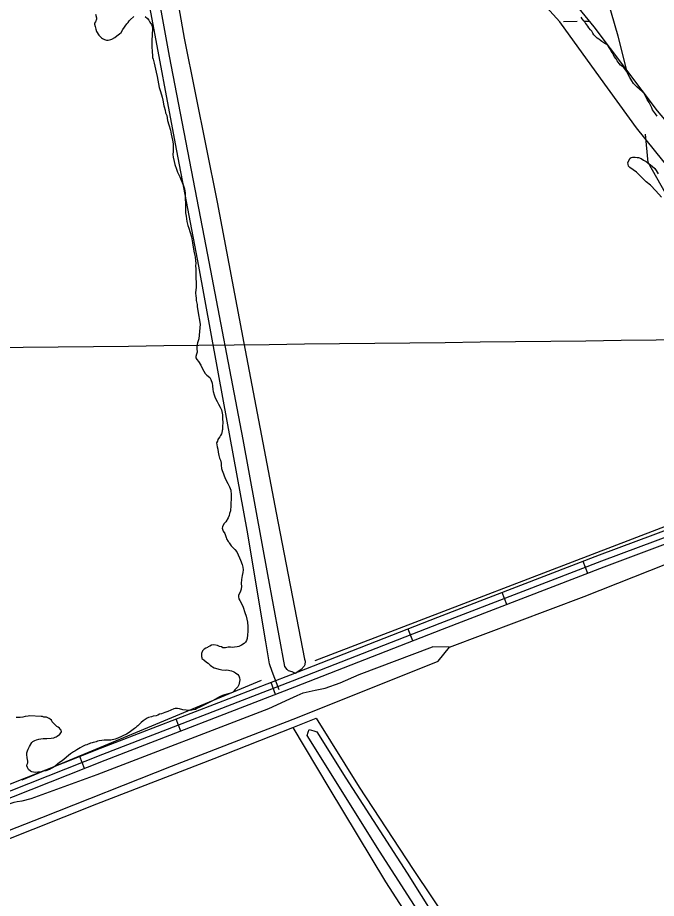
# Model space of a CAD drawing. Extents: x 3694830 to 3732949, y 415201 to 440970.
# Drawn here: x 3706993 to 3708495, y 425474 to 427545 of the extents above; entities that cross this region are included whole.
import ezdxf

# ---------------------------------------------------------------- set-up
doc = ezdxf.new("R2010")
doc.units = 0
for name, color, linetype in [('V-DTCH-CNTR', 7, 'Continuous'), ('V-GRID-MAJR', 7, 'Continuous'), ('V-ROAD-CNTR', 7, 'Continuous'), ('V-SITE-VEGE', 7, 'Continuous'), ('V-TOPO-SHOR', 7, 'Continuous'), ('V-WETL-SWMP', 7, 'Continuous')]:
    doc.layers.add(name, color=color, linetype=linetype)

msp = doc.modelspace()

# ---------------------------------------------------------------- linework, layer by layer
at = {"layer": 'V-DTCH-CNTR'}
for points in [[(3707608.1780000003, 425964.248), (3707591.827, 426007.494), (3707585.646, 426025.256), (3707576.504, 426077.20900000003), (3707532.591, 426339.308), (3707477.0160000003, 426643.395), (3707419.301, 426960.469), (3707364.6380000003, 427248.647), (3707307.3170000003, 427553.94), (3707241.588, 427884.686), (3707177.703, 428220.112), (3707150.538, 428356.545), (3707142.848, 428389.637), (3707136.776, 428413.873), (3707130.548, 428428.694), (3707123.111, 428441.76900000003), (3707103.631, 428473.881), (3707093.36, 428493.477), (3707091.173, 428503.52), (3707087.916, 428520.058), (3707086.573, 428545.39400000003)], [(3706528.165, 425434.226), (3706713.059, 425508.265), (3706953.095, 425606.112), (3707179.458, 425695.946), (3707454.9590000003, 425802.62200000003), (3707639.844, 425875.82300000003), (3707671.838, 425888.49), (3707695.1010000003, 425897.749)], [(3707695.1010000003, 425897.749), (3707796.004, 425735.368), (3707922.884, 425541.942), (3708010.762, 425410.387)], [(3707639.844, 425875.82300000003), (3707724.603, 425733.723), (3707858.083, 425512.521), (3707972.288, 425335.788), (3708064.913, 425206.50800000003)]]:
    msp.add_lwpolyline(points, dxfattribs=at)
at = {"layer": 'V-GRID-MAJR'}
msp.add_spline([(3698983.973, 426676.689), (3704276.781, 426737.893), (3709569.5810000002, 426799.866), (3714862.3710000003, 426862.61), (3720155.153, 426926.124), (3725447.9250000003, 426990.407), (3730740.688, 427055.46), (3730740.6890000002, 427055.46)], degree=3, dxfattribs=at)
at = {"layer": 'V-ROAD-CNTR'}
for p, q in [((3708333.3712943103, 426237.94549828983), (3708322.5993158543, 426265.944442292)), ((3708143.3146744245, 426164.824644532), (3708132.5426959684, 426192.8235885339)), ((3707921.9821170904, 426079.17081584), (3707911.0351389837, 426107.10275997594)), ((3707599.753761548, 425953.152067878), (3707588.955783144, 425981.1420118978)), ((3707376.4922080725, 425867.0232401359), (3707365.694229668, 425895.01218415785)), ((3707150.314660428, 425779.28241561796), (3707139.269682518, 425807.17535983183))]:
    msp.add_line(p, q, dxfattribs=at)
for points in [[(3711462.359036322, 427535.351903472), (3710857.928245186, 427294.06838604), (3710331.805297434, 427082.8468084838), (3709866.70322764, 426888.0141981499), (3709730.497500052, 426829.267315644), (3709698.1535647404, 426811.1863518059), (3709466.740027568, 426709.326555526), (3709202.8505553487, 426589.1187959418), (3708967.389026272, 426494.410985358), (3708710.568539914, 426395.733182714), (3708365.9962290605, 426266.56944104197), (3707985.8839892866, 426120.327733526)], [(3710774.58641187, 427244.445485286), (3710337.49728605, 427068.96883623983), (3709872.5712159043, 426874.20922576), (3709737.1444867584, 426815.798342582), (3709704.849551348, 426797.74537868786), (3709472.871015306, 426695.636582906), (3709208.7615435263, 426575.32882352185), (3708972.878015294, 426480.45101327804), (3708715.891529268, 426381.70921076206), (3708371.3222184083, 426252.5464690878), (3707991.2699785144, 426106.32776152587)], [(3709612.284755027, 426789.7784421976), (3709460.6090398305, 426723.0165281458), (3709196.93956717, 426602.90876836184), (3708961.90003725, 426508.370957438), (3708705.2455505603, 426409.75715466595), (3708360.6702397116, 426280.5924129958), (3707980.4980000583, 426134.3277055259)], [(3707980.4100002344, 426134.29370559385), (3707633.5706939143, 425998.3529774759), (3707187.0235870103, 425826.08532201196), (3706710.0635409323, 425637.2176997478), (3705811.2673385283, 425285.21840374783), (3705556.1808487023, 425184.60460497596), (3705469.569021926, 425150.18967380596)], [(3707985.8839892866, 426120.327733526), (3707639.0066830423, 425984.373005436), (3707192.484576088, 425812.1143499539), (3706715.55952994, 425623.26072766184), (3705816.754327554, 425271.2584316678), (3705561.70183766, 425170.65763286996), (3705254.7564515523, 425048.6938767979)], [(3707991.3579783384, 426106.3617614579), (3707644.4426721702, 425970.393033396), (3707197.945565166, 425798.1433778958), (3706721.055518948, 425609.3037555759), (3705822.2413165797, 425257.2984595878), (3705605.0747509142, 425171.64063090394)]]:
    msp.add_lwpolyline(points, dxfattribs=at)
at = {"layer": 'V-SITE-VEGE'}
for points in [[(3707176.021, 427553.471), (3707178.274, 427544.284), (3707178.225, 427541.39400000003), (3707176.193, 427535.168), (3707174.219, 427532.311), (3707173.699, 427529.913), (3707175.526, 427524.103), (3707176.873, 427518.299), (3707178.7, 427512.491), (3707183.859, 427504.215), (3707190.0130000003, 427497.85000000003), (3707192.387, 427495.884), (3707197.644, 427493.38300000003), (3707201.953, 427491.87), (3707205.805, 427491.806), (3707212.097, 427493.625), (3707214.522, 427494.54600000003), (3707221.8170000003, 427498.757), (3707226.6890000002, 427502.04600000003), (3707233.0300000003, 427506.756), (3707236.4560000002, 427510.07), (3707240.912, 427517.22000000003), (3707250.288, 427530.54600000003), (3707253.233, 427533.868), (3707255.218, 427537.206), (3707257.673, 427540.055), (3707265.9960000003, 427548.102)], [(3707292.96, 427547.647), (3707298.174, 427542.742), (3707301.4820000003, 427538.83400000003), (3707304.298, 427534.452), (3707307.569, 427528.617), (3707309.43, 427524.732), (3707310.296, 427518.938), (3707308.863, 427491.03), (3707308.5840000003, 427474.656), (3707309.426, 427467.419), (3707310.634, 427453.431), (3707310.593, 427451.022), (3707311.4930000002, 427447.156), (3707314.227, 427437.956), (3707316.031, 427430.7), (3707319.166, 427416.681), (3707320.9220000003, 427406.538), (3707326.261, 427380.44), (3707328.995, 427371.242), (3707332.63, 427358.17600000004), (3707334.913, 427350.914), (3707336.619, 427337.88), (3707337.541, 427335.458), (3707339.81, 427327.233), (3707341.156, 427321.429), (3707343.933, 427314.642), (3707345.663, 427303.05), (3707348.389, 427293.373), (3707352.504, 427280.299), (3707354.275, 427271.118), (3707357.411, 427257.097), (3707358.701, 427247.924), (3707358.9960000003, 427236.842), (3707358.881, 427230.102), (3707358.285, 427223.369), (3707359.143, 427217.094), (3707361.38, 427206.942), (3707362.703, 427199.694), (3707366.377, 427189.034)], [(3708496.932, 427312.99700000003), (3708492.697, 427318.848), (3708488.47, 427325.181), (3708486.111, 427328.109), (3708484.265, 427332.957), (3708482.8710000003, 427335.873), (3708477.736, 427345.58900000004), (3708473.042, 427352.89400000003), (3708470.724, 427358.231), (3708466.5300000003, 427366.491), (3708461.7970000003, 427371.386), (3708455.145, 427376.797), (3708449.447, 427381.71), (3708441.409, 427390.514), (3708437.184, 427396.846), (3708432.4960000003, 427404.631), (3708426.88, 427414.359), (3708425.035, 427419.207), (3708418.432, 427427.505), (3708413.202, 427431.445), (3708410.8200000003, 427432.93200000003), (3708407.521, 427437.32300000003), (3708402.804, 427443.18200000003), (3708399.994, 427448.044), (3708395.759, 427453.896), (3708393.8910000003, 427457.299), (3708392.97, 427459.722), (3708391.1, 427463.126), (3708388.741, 427466.05700000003), (3708387.811, 427467.998), (3708386.887, 427470.42100000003), (3708385.484, 427472.854), (3708383.592, 427474.81200000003), (3708381.2490000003, 427478.705), (3708378.881, 427481.152), (3708376.5, 427482.637), (3708373.643, 427484.614), (3708369.348, 427487.094), (3708366.4930000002, 427489.068), (3708363.1550000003, 427491.05), (3708361.738, 427492.51900000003), (3708359.36, 427494.487), (3708356.022, 427496.469), (3708347.975, 427504.792), (3708345.632, 427508.686), (3708342.816, 427513.068), (3708339.984, 427516.487), (3708336.213, 427521.367), (3708333.862, 427524.779), (3708329.154, 427531.119), (3708327.2600000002, 427533.077), (3708325.865, 427535.992), (3708324.454, 427537.941), (3708320.1920000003, 427542.347), (3708317.849, 427546.24)], [(3708506.7260000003, 427122.587), (3708493.494, 427137.742), (3708480.7120000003, 427150.962), (3708471.22, 427159.309), (3708452.261, 427177.44800000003), (3708448.475, 427181.366), (3708432.773, 427192.708), (3708429.461, 427196.136), (3708428.568, 427200.488), (3708428.144, 427203.863), (3708429.653, 427207.691), (3708433.6180000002, 427214.368), (3708435.578, 427216.26), (3708438.4820000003, 427217.175), (3708441.853, 427217.118), (3708444.735, 427216.588), (3708450.023, 427216.016), (3708452.911, 427215.969), (3708459.132, 427213.454), (3708464.369, 427209.995), (3708471.054, 427206.509), (3708485.3200000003, 427195.67600000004), (3708491.007, 427190.281), (3708494.296, 427185.409), (3708498.991, 427178.106)], [(3707366.377, 427189.034), (3707369.144, 427181.766), (3707374.7430000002, 427171.075), (3707377.975, 427162.832), (3707382.6010000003, 427151.67600000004), (3707385.3370000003, 427142.481), (3707387.092, 427132.335), (3707387.396, 427121.735), (3707388.082, 427105.348), (3707387.903, 427094.754), (3707388.237, 427086.081), (3707389.552, 427078.352), (3707390.4020000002, 427071.593), (3707391.2660000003, 427065.8), (3707393.519, 427056.61), (3707395.332, 427049.837), (3707401.7320000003, 427029.501), (3707404.386, 427015.488), (3707407.423, 426995.69), (3707409.235, 426988.918), (3707410.573, 426982.632), (3707411.382, 426973.47000000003), (3707411.767, 426967.684), (3707411.66, 426961.423), (3707412.021, 426954.194), (3707411.7770000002, 426939.74700000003), (3707412.094, 426930.109), (3707412.961, 426924.316), (3707413.313, 426916.605), (3707412.742, 426911.315), (3707411.068, 426897.857), (3707411.894, 426889.655), (3707412.793, 426885.789), (3707413.168, 426879.52), (3707414.947, 426870.822), (3707415.338, 426865.515), (3707416.62, 426855.86100000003), (3707422.353, 426824.45900000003), (3707418.8710000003, 426789.358), (3707416.307, 426780.251), (3707414.7260000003, 426772.09), (3707414.634, 426766.794), (3707414.98, 426758.60000000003), (3707413.936, 426753.80100000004), (3707411.912, 426748.056), (3707411.863, 426745.167), (3707414.679, 426740.784), (3707418.458, 426736.387), (3707423.616, 426728.11100000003), (3707426.4080000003, 426722.282), (3707431.075, 426713.53500000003), (3707434.356, 426708.184), (3707438.145, 426704.266), (3707444.787, 426698.374), (3707447.1210000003, 426693.999), (3707450.347, 426685.275), (3707451.684, 426678.994), (3707452.028, 426670.8), (3707452.909, 426665.969), (3707455.186, 426658.223), (3707457.953, 426650.955), (3707462.623, 426642.204), (3707465.414, 426636.37700000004), (3707469.627, 426629.082), (3707472.4080000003, 426622.77400000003), (3707475.103, 426611.168), (3707474.966, 426602.982), (3707475.251, 426591.419), (3707475.1380000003, 426584.679), (3707474.517, 426576.50200000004), (3707473.995, 426574.101), (3707473.426, 426568.813), (3707472.412, 426565.94), (3707469.94, 426562.131), (3707468.447, 426559.266), (3707465.486, 426554.979), (3707464.001, 426552.597), (3707462.973, 426548.761), (3707460.98, 426544.94), (3707462.262, 426535.288), (3707463.6180000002, 426529.967), (3707464.468, 426523.211), (3707466.256, 426514.992), (3707468.083, 426509.18200000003), (3707469.9280000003, 426504.33400000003), (3707471.74, 426497.559), (3707471.65, 426492.26300000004), (3707472.492, 426485.026), (3707474.329, 426479.697), (3707477.096, 426472.424), (3707478.933, 426467.09500000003), (3707482.173, 426459.336), (3707487.305, 426449.616), (3707491.501, 426441.356), (3707494.268, 426434.086), (3707495.036, 426422.515), (3707494.541, 426393.142), (3707494.002, 426389.781), (3707493.441, 426384.97500000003), (3707491.407, 426378.74700000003), (3707490.365, 426373.94800000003)], [(3707490.365, 426373.94800000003), (3707487.866, 426368.691), (3707482.419, 426359.63300000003), (3707477.9930000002, 426354.41000000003), (3707474.509, 426347.726), (3707473.971, 426344.365), (3707476.7460000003, 426337.574), (3707480.018, 426331.739), (3707483.2260000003, 426322.052), (3707484.622, 426319.142), (3707488.376, 426313.297), (3707489.798, 426311.826), (3707490.727, 426309.885), (3707494.946, 426303.071), (3707503.468, 426294.259), (3707508.666, 426288.389), (3707515.18, 426274.794), (3707517.491, 426268.976), (3707521.171, 426258.799), (3707522.5100000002, 426252.516), (3707523.366, 426246.239), (3707522.2970000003, 426239.995), (3707520.741, 426233.279), (3707519.614, 426223.666), (3707519.575, 426221.26), (3707518.529, 426216.461), (3707518.474, 426213.09), (3707519.346, 426207.778), (3707518.744, 426200.563), (3707516.223, 426193.866), (3707512.248, 426186.706), (3707512.182, 426182.854), (3707513.554, 426178.495), (3707515.887, 426174.121), (3707520.565, 426165.855), (3707523.815, 426158.577), (3707527.454, 426145.992), (3707530.196, 426137.275), (3707533.813, 426123.251), (3707534.606, 426113.119), (3707534.403, 426101.083), (3707533.7970000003, 426093.868), (3707532.691, 426085.217), (3707531.163, 426080.425), (3707529.1720000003, 426076.607), (3707525.748, 426073.294), (3707519.414, 426069.067), (3707513.5810000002, 426065.794), (3707509.2290000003, 426064.903), (3707503.4390000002, 426064.518), (3707499.102, 426064.11), (3707493.8140000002, 426064.68), (3707488.5160000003, 426064.772), (3707485.122, 426063.38300000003), (3707482.224, 426062.95300000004), (3707475.965, 426063.058), (3707472.146, 426065.048), (3707467.829, 426066.085), (3707463.0470000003, 426068.092), (3707454.41, 426070.162), (3707448.608, 426068.817), (3707445.2060000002, 426066.949), (3707441.321, 426065.085), (3707439.372, 426063.674), (3707435.495, 426062.294), (3707432.085, 426059.945), (3707428.167, 426056.158), (3707425.165, 426049.465), (3707425.116, 426046.575), (3707425.531, 426042.715), (3707425.972, 426040.3), (3707425.933, 426037.892), (3707428.306, 426035.928), (3707430.69, 426034.441), (3707437.348, 426029.514), (3707441.153, 426026.558), (3707445.895, 426022.145), (3707448.752, 426020.169), (3707451.125, 426018.20300000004), (3707455.4280000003, 426016.204), (3707458.299, 426015.192), (3707466.452, 426013.128), (3707469.799, 426011.626), (3707473.17, 426011.569), (3707480.856, 426010.47500000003), (3707484.725, 426011.374), (3707495.759, 426008.78), (3707499.5870000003, 426007.27), (3707502.931, 426005.76900000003), (3707505.788, 426003.795), (3707510.548, 426000.342), (3707513.386, 425997.407), (3707514.75, 425992.566), (3707515.631, 425987.734), (3707514.058, 425980.054), (3707513.022, 425975.737), (3707510.534, 425970.963), (3707508.076, 425968.115), (3707504.1580000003, 425964.32800000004), (3707501.694, 425960.998), (3707498.268, 425957.686)], [(3707498.268, 425957.686), (3707496.325, 425956.754), (3707491.004, 425955.39900000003), (3707488.1, 425954.485), (3707479.881, 425952.697), (3707475.034, 425950.852), (3707467.755, 425947.604), (3707462.401, 425944.32300000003), (3707451.221, 425938.251), (3707441.991, 425933.591), (3707429.365, 425927.542), (3707423.043, 425923.79600000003), (3707414.792, 425920.083), (3707411.39, 425918.213), (3707406.0670000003, 425916.857), (3707399.786, 425915.52), (3707389.2, 425916.179), (3707381.512, 425917.273), (3707373.848, 425919.808), (3707369.041, 425920.37200000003), (3707363.737, 425919.98), (3707360.36, 425919.554), (3707346.29, 425913.531), (3707339.02, 425910.764), (3707331.256, 425907.52400000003), (3707326.9080000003, 425906.634), (3707322.541, 425904.78), (3707318.6580000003, 425902.92100000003), (3707311.9, 425902.071), (3707308.023, 425900.692), (3707301.25, 425898.88), (3707297.859, 425897.491), (3707288.113, 425890.913), (3707283.713, 425887.135), (3707275.882, 425879.561), (3707273.449, 425878.156), (3707270.502, 425874.83400000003), (3707267.579, 425872.958), (3707261.728, 425868.721), (3707255.379, 425863.531), (3707249.536, 425859.777), (3707240.325, 425856.081), (3707237.4020000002, 425854.20300000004), (3707229.153, 425850.49), (3707222.372, 425848.196), (3707212.21, 425845.476), (3707196.802, 425845.73600000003), (3707191.017, 425845.353), (3707185.221, 425844.487), (3707180.873, 425843.596), (3707177.478, 425842.21), (3707174.573, 425841.29600000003), (3707170.705, 425840.397), (3707168.761, 425839.467), (3707164.895, 425838.568), (3707155.681, 425834.87200000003), (3707152.293, 425833.966), (3707148.9, 425832.57800000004), (3707145.985, 425831.181), (3707140.151, 425827.908), (3707132.364, 425823.223), (3707127.975, 425819.927), (3707124.58, 425818.541), (3707117.268, 425813.366), (3707098.214, 425797.311), (3707091.89, 425793.566), (3707087.001, 425789.314), (3707080.6520000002, 425784.12200000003), (3707073.839, 425779.901), (3707068.012, 425777.112), (3707059.287, 425773.886), (3707053.967, 425772.533), (3707049.136, 425771.65), (3707044.296, 425770.288), (3707040.9250000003, 425770.343), (3707036.102, 425769.944), (3707030.333, 425770.521), (3707026.97, 425771.06), (3707023.142, 425772.569), (3707018.882, 425776.977), (3707016.548, 425781.351), (3707014.688, 425785.234), (3707015.235, 425789.08), (3707017.215, 425792.417), (3707017.2830000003, 425796.26900000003), (3707015.485, 425804.006), (3707014.662, 425812.206), (3707014.725, 425816.059), (3707016.7320000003, 425820.843), (3707017.7600000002, 425824.677), (3707020.756, 425830.886), (3707026.687, 425839.938), (3707029.143, 425842.78500000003), (3707033.52, 425845.12200000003), (3707037.878, 425846.492), (3707043.198, 425847.848), (3707048.0300000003, 425848.731), (3707053.35, 425850.08400000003), (3707057.201, 425850.021), (3707062.005, 425849.458), (3707071.653, 425850.256)], [(3707071.653, 425850.256), (3707077.9390000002, 425851.596), (3707081.326, 425852.503), (3707083.7490000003, 425853.425), (3707086.182, 425854.829), (3707089.11, 425857.18700000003), (3707091.541, 425858.59), (3707094.986, 425862.868), (3707095.998, 425865.739), (3707095.574, 425869.116), (3707094.161, 425871.068), (3707091.802, 425873.999), (3707088.471, 425876.462), (3707085.608, 425877.958), (3707074.719, 425889.215), (3707072.8510000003, 425892.621), (3707069.523, 425895.085), (3707067.146, 425897.05100000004), (3707061.409, 425899.558), (3707055.159, 425900.143), (3707051.323, 425901.172), (3707048.433, 425901.221), (3707021.012, 425903.129), (3707017.625, 425902.222), (3707010.869, 425901.37200000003), (3707005.0670000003, 425900.027), (3706998.79, 425899.169), (3706993.485, 425898.777), (3706989.6410000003, 425899.322)]]:
    msp.add_lwpolyline(points, dxfattribs=at)
at = {"layer": 'V-TOPO-SHOR'}
for p, q in [((3707692.774993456, 426033.07638520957), (3708877.5631675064, 426488.2492430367)), ((3708008.372, 426064.313), (3707968.37, 426065.569)), ((3707565.594342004, 425986.2203557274), (3707003.3219882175, 425751.9402083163))]:
    msp.add_line(p, q, dxfattribs=at)
for points in [[(3708425.572, 427420.82), (3708404.914, 427501.636), (3708299.632, 427867.882), (3708183.2090000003, 428275.367), (3708126.2770000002, 428453.029)], [(3707646.4020000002, 426002.791), (3707638.47, 426006.75200000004), (3707630.2600000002, 426008.655), (3707626.778, 426011.655), (3707621.019, 426019.405), (3707581.64, 426235.512), (3707523.338, 426552.59500000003), (3707436.724, 427007.896), (3707349.96, 427454.371), (3707268.0160000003, 427907.241), (3707274.5470000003, 427910.663), (3707283.703, 427914.898), (3707293.9960000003, 427912.107), (3707301.609, 427909.625), (3707305.1010000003, 427907.212), (3707307.984, 427903.632), (3707327.84, 427823.244), (3707384.809, 427496.764), (3707462.573, 427111.07300000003), (3707524.753, 426779.20900000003), (3707601.125, 426380.588), (3707667.806, 426036.286)], [(3708857.482012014, 426528.4115540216), (3708475.9400576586, 427204.4771222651), (3708469.246339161, 427271.41430723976)], [(3708008.372, 426064.313), (3708325.0700000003, 426183.667), (3708713.244, 426337.181), (3708908.2260000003, 426413.038), (3709037.739, 426463.425), (3709309.4820000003, 426573.129), (3709603.735, 426691.136), (3709673.574, 426715.25800000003), (3709687.56, 426722.094), (3709711.679, 426737.34500000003), (3709723.398, 426750.446)], [(3706039.687, 425319.402), (3706379.7, 425450.294), (3706716.7800000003, 425581.825), (3706958.4990000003, 425677.272), (3706962.1180000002, 425682.509), (3706964.58, 425688.941), (3706971.16, 425695.30700000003), (3706984.771, 425699.79000000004), (3706991.861, 425701.436), (3707003.66, 425703.007), (3707024.938, 425708.539), (3707180.089, 425765.404), (3707583.4790000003, 425920.55), (3707633.287, 425942.674), (3707650.498, 425951.219), (3707664.127, 425956.87700000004), (3707693.078, 425963.457), (3707716.114, 425968.373), (3707751.632, 425980.73), (3707796.094, 426000.00200000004), (3707968.37, 426065.569)], [(3706046.4760000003, 425267.496), (3706289.8740000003, 425357.618), (3706477.719, 425433.951), (3706637.75, 425501.32800000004), (3706856.9760000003, 425588.911), (3707050.094, 425663.976), (3707355.205, 425784.268), (3707651.393, 425898.82), (3707982.02, 426031.635), (3708008.372, 426064.313)], [(3707667.806, 426036.286), (3707669.4930000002, 426031.549), (3707668.768, 426023.32), (3707666.943, 426019.818), (3707659.745, 426011.696), (3707652.8310000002, 426007.38300000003), (3707646.4020000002, 426002.791)], [(3707991.164, 425355.715), (3707843.7120000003, 425584.766), (3707674.017, 425856.56), (3707676.508, 425864.75800000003), (3707678.24, 425870.577), (3707689.502, 425867.48600000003), (3707696.5330000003, 425865.604), (3707764.762, 425756.761), (3707909.359, 425533.058), (3708004.0870000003, 425381.51)]]:
    msp.add_lwpolyline(points, dxfattribs=at)
at = {"layer": 'V-WETL-SWMP'}
for p, q in [((3708276.3179720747, 427536.0884009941), (3708308.315696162, 427536.47004638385)), ((3708324.3145582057, 427536.66086907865), (3708337.4596640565, 427536.81765426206))]:
    msp.add_line(p, q, dxfattribs=at)
msp.add_lwpolyline([(3708236.364, 427637.484), (3708284.407, 427602.119), (3708348.181, 427523.621), (3708496.8570000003, 427326.13), (3708579.267, 427228.654), (3708650.9790000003, 427136.65), (3708704.128, 427071.68200000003), (3708714.753, 427058.152), (3708706.5470000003, 427042.105), (3708690.427, 427042.251), (3708658.4790000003, 427074.783), (3708533.1550000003, 427180.708), (3708448.132, 427286.268), (3708363.205, 427402.574), (3708267.679, 427535.098), (3708229.111, 427578.438), (3708238.515, 427578.353), (3708245.256, 427580.979), (3708249.359, 427589.00200000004), (3708249.42, 427595.719)], close=True, dxfattribs=at)

doc.saveas('drawing.dxf')
